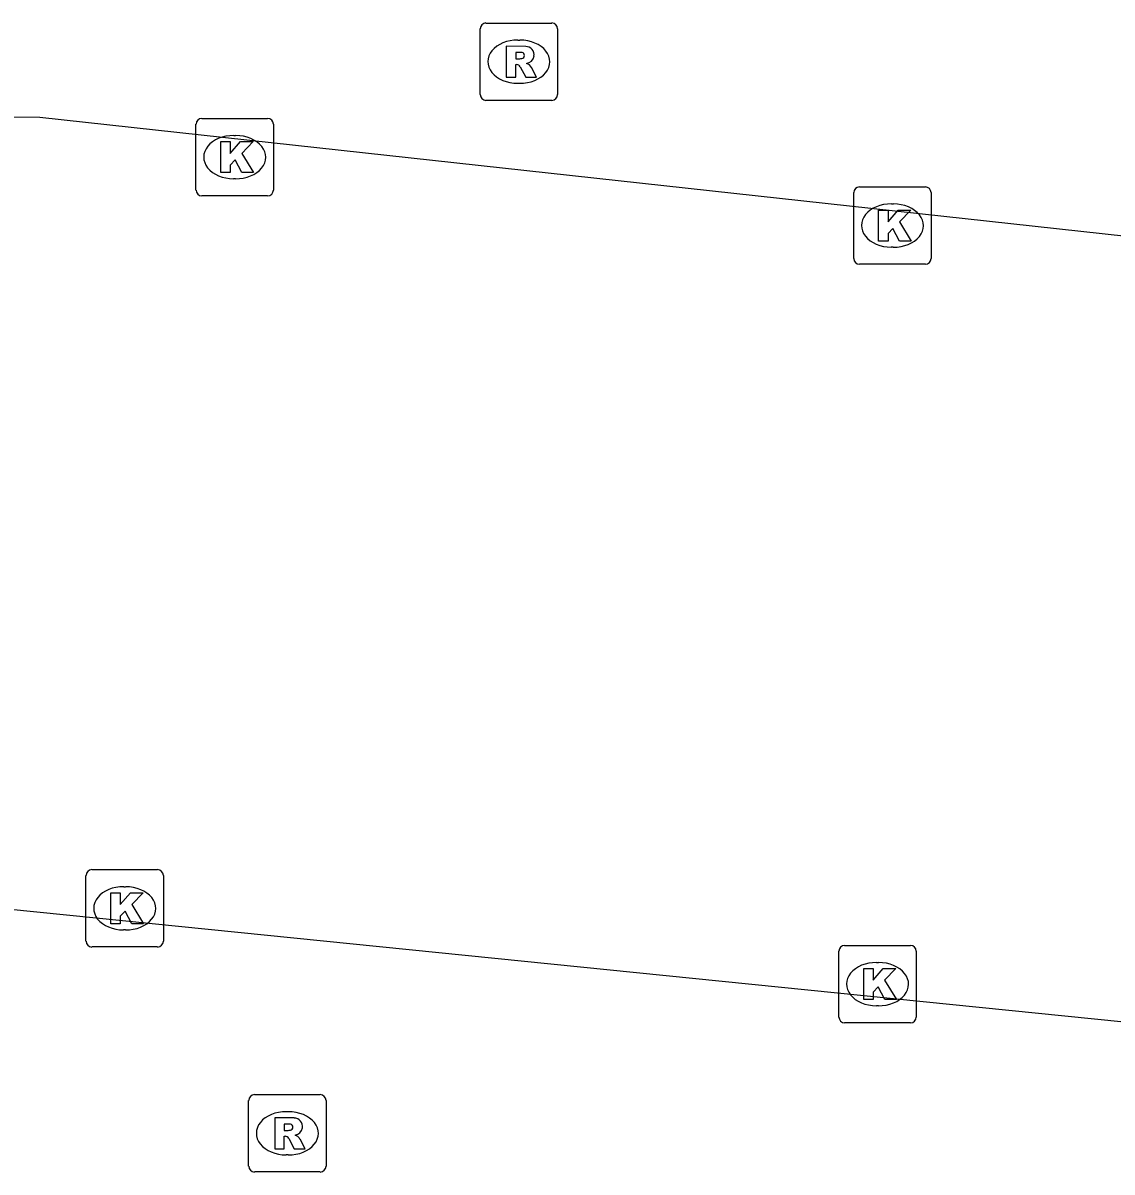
# Model space of a CAD drawing. Extents: x 162026 to 163499, y 387297 to 388169.
# Drawn here: x 162191.2 to 162205.29, y 388074.52 to 388089.38 of the extents above; entities that cross this region are included whole.
import ezdxf

# ---------------------------------------------------------------- set-up
doc = ezdxf.new("R2010")
doc.units = 0
for name, color, linetype in [('IMGEO_Kolk', 7, 'Continuous'), ('IMGEO_Rijbaan_lokaal_open', 7, 'Continuous'), ('IMGEO_Rioolput', 7, 'Continuous')]:
    doc.layers.add(name, color=color, linetype=linetype)

msp = doc.modelspace()

# ---------------------------------------------------------------- linework, layer by layer
at = {"layer": 'IMGEO_Kolk'}
for p, q in [((162193.511, 388088.142), (162194.363, 388088.142)), ((162193.436, 388087.216), (162193.436, 388088.068)), ((162194.437, 388088.068), (162194.437, 388087.216)), ((162193.924, 388087.922), (162193.949, 388087.922)), ((162193.947, 388087.362), (162193.922, 388087.362)), ((162202.019, 388087.257), (162202.871, 388087.257)), ((162194.363, 388087.142), (162193.511, 388087.142)), ((162201.944, 388086.331), (162201.944, 388087.183)), ((162202.945, 388087.183), (162202.945, 388086.331)), ((162202.432, 388087.037), (162202.457, 388087.037)), ((162202.455, 388086.477), (162202.43, 388086.477)), ((162202.871, 388086.257), (162202.019, 388086.257)), ((162192.013, 388077.503), (162192.013, 388078.355)), ((162192.088, 388078.429), (162192.94, 388078.429)), ((162193.014, 388078.355), (162193.014, 388077.503)), ((162192.501, 388078.209), (162192.526, 388078.209)), ((162192.524, 388077.649), (162192.499, 388077.649)), ((162201.827, 388077.449), (162202.679, 388077.449)), ((162192.94, 388077.429), (162192.088, 388077.429)), ((162201.752, 388076.523), (162201.752, 388077.375)), ((162202.753, 388077.375), (162202.753, 388076.523)), ((162202.24, 388077.229), (162202.265, 388077.229)), ((162202.263, 388076.669), (162202.238, 388076.669)), ((162202.679, 388076.449), (162201.827, 388076.449))]:
    msp.add_line(p, q, dxfattribs=at)
for points in [[(162193.511, 388088.142), (162194.363, 388088.142)], [(162193.436, 388087.216), (162193.436, 388088.068)], [(162194.437, 388088.068), (162194.437, 388087.216)], [(162193.757, 388087.842), (162193.88, 388087.842), (162193.88, 388087.691), (162194.01, 388087.842), (162194.174, 388087.842), (162194.028, 388087.691), (162194.181, 388087.442), (162194.029, 388087.442), (162193.944, 388087.606), (162193.88, 388087.539), (162193.88, 388087.442), (162193.757, 388087.442), (162193.757, 388087.842)], [(162202.019, 388087.257), (162202.871, 388087.257)], [(162194.363, 388087.142), (162193.511, 388087.142)], [(162201.944, 388086.331), (162201.944, 388087.183)], [(162202.945, 388087.183), (162202.945, 388086.331)], [(162202.265, 388086.957), (162202.388, 388086.957), (162202.388, 388086.806), (162202.518, 388086.957), (162202.682, 388086.957), (162202.536, 388086.806), (162202.689, 388086.557), (162202.537, 388086.557), (162202.452, 388086.721), (162202.388, 388086.654), (162202.388, 388086.557), (162202.265, 388086.557), (162202.265, 388086.957)], [(162202.871, 388086.257), (162202.019, 388086.257)], [(162192.013, 388077.503), (162192.013, 388078.355)], [(162192.088, 388078.429), (162192.94, 388078.429)], [(162193.014, 388078.355), (162193.014, 388077.503)], [(162192.334, 388078.129), (162192.457, 388078.129), (162192.457, 388077.978), (162192.587, 388078.129), (162192.751, 388078.129), (162192.605, 388077.978), (162192.758, 388077.729), (162192.606, 388077.729), (162192.521, 388077.893), (162192.457, 388077.826), (162192.457, 388077.729), (162192.334, 388077.729), (162192.334, 388078.129)], [(162201.827, 388077.449), (162202.679, 388077.449)], [(162192.94, 388077.429), (162192.088, 388077.429)], [(162201.752, 388076.523), (162201.752, 388077.375)], [(162202.753, 388077.375), (162202.753, 388076.523)], [(162202.073, 388077.149), (162202.196, 388077.149), (162202.196, 388076.998), (162202.326, 388077.149), (162202.49, 388077.149), (162202.344, 388076.998), (162202.497, 388076.749), (162202.345, 388076.749), (162202.26, 388076.913), (162202.196, 388076.846), (162202.196, 388076.749), (162202.073, 388076.749), (162202.073, 388077.149)], [(162202.679, 388076.449), (162201.827, 388076.449)]]:
    msp.add_lwpolyline(points, dxfattribs=at)
for centre, start, end in [((162193.513, 388088.066), 91.552, 178.448), ((162193.513, 388088.066), 91.552, 178.448), ((162194.361, 388088.066), 1.552, 88.448), ((162194.361, 388088.066), 1.552, 88.448), ((162202.021, 388087.181), 91.552, 178.448), ((162202.021, 388087.181), 91.552, 178.448), ((162202.869, 388087.181), 1.552, 88.448), ((162202.869, 388087.181), 1.552, 88.448), ((162193.513, 388087.218), 181.552, 268.448), ((162193.513, 388087.218), 181.552, 268.448), ((162194.361, 388087.218), 271.552, 358.448), ((162194.361, 388087.218), 271.552, 358.448), ((162202.021, 388086.333), 181.552, 268.448), ((162202.021, 388086.333), 181.552, 268.448), ((162202.869, 388086.333), 271.552, 358.448), ((162202.869, 388086.333), 271.552, 358.448), ((162192.09, 388078.353), 91.552, 178.448), ((162192.09, 388078.353), 91.552, 178.448), ((162192.938, 388078.353), 1.552, 88.448), ((162192.938, 388078.353), 1.552, 88.448), ((162192.09, 388077.505), 181.552, 268.448), ((162192.09, 388077.505), 181.552, 268.448), ((162192.938, 388077.505), 271.552, 358.448), ((162192.938, 388077.505), 271.552, 358.448), ((162201.829, 388077.373), 91.552, 178.448), ((162201.829, 388077.373), 91.552, 178.448), ((162202.677, 388077.373), 1.552, 88.448), ((162202.677, 388077.373), 1.552, 88.448), ((162201.829, 388076.525), 181.552, 268.448), ((162201.829, 388076.525), 181.552, 268.448), ((162202.677, 388076.525), 271.552, 358.448), ((162202.677, 388076.525), 271.552, 358.448)]:
    msp.add_arc(centre, 0.0765, start, end, dxfattribs=at)
for centre, major_axis, ratio, start_param, end_param in [((162193.923, 388087.642), (-0.387, 0.002), 0.722429, 4.712389, 7.853982), ((162193.948, 388087.642), (-0.39, 0.002), 0.717154, 1.570796, 4.712389), ((162202.431, 388086.757), (-0.387, 0.002), 0.722429, 4.712389, 7.853982), ((162202.456, 388086.757), (-0.39, 0.002), 0.717154, 1.570796, 4.712389), ((162192.5, 388077.929), (-0.387, 0.002), 0.722429, 4.712389, 7.853982), ((162192.525, 388077.929), (-0.39, 0.002), 0.717154, 1.570796, 4.712389), ((162202.239, 388076.949), (-0.387, 0.002), 0.722429, 4.712389, 7.853982), ((162202.264, 388076.949), (-0.39, 0.002), 0.717154, 1.570796, 4.712389)]:
    msp.add_ellipse(centre, major_axis=major_axis, ratio=ratio, start_param=start_param, end_param=end_param, dxfattribs=at)
at = {"layer": 'IMGEO_Rijbaan_lokaal_open'}
for points in [[(162190.099, 388088.167), (162191.414, 388088.16), (162206.971, 388086.455)], [(162208.382, 388076.16), (162189.157, 388078.103)]]:
    msp.add_lwpolyline(points, dxfattribs=at)
at = {"layer": 'IMGEO_Rioolput'}
for p, q in [((162197.187, 388089.376), (162198.039, 388089.376)), ((162197.112, 388088.45), (162197.112, 388089.302)), ((162198.113, 388089.302), (162198.113, 388088.45)), ((162197.6, 388089.156), (162197.625, 388089.156)), ((162197.623, 388088.596), (162197.598, 388088.596)), ((162198.039, 388088.376), (162197.187, 388088.376)), ((162194.192, 388075.52), (162195.044, 388075.52)), ((162194.117, 388074.594), (162194.117, 388075.446)), ((162195.118, 388075.446), (162195.118, 388074.594)), ((162194.605, 388075.3), (162194.63, 388075.3)), ((162194.628, 388074.74), (162194.603, 388074.74)), ((162195.044, 388074.52), (162194.192, 388074.52))]:
    msp.add_line(p, q, dxfattribs=at)
for points in [[(162197.187, 388089.376), (162198.039, 388089.376)], [(162197.112, 388088.45), (162197.112, 388089.302)], [(162198.113, 388089.302), (162198.113, 388088.45)], [(162197.701, 388089.074), (162197.449, 388089.076), (162197.449, 388088.676)], [(162197.627, 388088.995), (162197.573, 388088.995), (162197.573, 388088.914)], [(162197.573, 388088.914), (162197.625, 388088.914)], [(162197.449, 388088.676), (162197.573, 388088.676), (162197.573, 388088.838), (162197.584, 388088.838)], [(162197.631, 388088.809), (162197.702, 388088.676), (162197.842, 388088.676), (162197.777, 388088.802)], [(162198.039, 388088.376), (162197.187, 388088.376)], [(162194.192, 388075.52), (162195.044, 388075.52)], [(162194.117, 388074.594), (162194.117, 388075.446)], [(162195.118, 388075.446), (162195.118, 388074.594)], [(162194.706, 388075.218), (162194.454, 388075.22), (162194.454, 388074.82)], [(162194.632, 388075.139), (162194.578, 388075.139), (162194.578, 388075.058)], [(162194.454, 388074.82), (162194.578, 388074.82), (162194.578, 388074.982), (162194.589, 388074.982)], [(162194.578, 388075.058), (162194.63, 388075.058)], [(162194.636, 388074.953), (162194.707, 388074.82), (162194.847, 388074.82), (162194.782, 388074.946)], [(162195.044, 388074.52), (162194.192, 388074.52)]]:
    msp.add_lwpolyline(points, dxfattribs=at)
for centre, radius, start, end in [((162197.189, 388089.3), 0.0765, 91.552, 178.448), ((162197.189, 388089.3), 0.0765, 91.552, 178.448), ((162198.037, 388089.3), 0.0765, 1.552, 88.448), ((162198.037, 388089.3), 0.0765, 1.552, 88.448), ((162197.7, 388088.964), 0.109, 350.3612, 89.416), ((162197.609, 388089.103), 0.19, 274.7715, 282.9687), ((162197.633, 388088.899), 0.0964, 77.0061, 93.1865), ((162197.647, 388088.956), 0.0378, 276.6634, 79.6772), ((162197.698, 388088.964), 0.112, 277.5842, 350.9817), ((162197.583, 388088.785), 0.0533, 26.0293, 88.6989), ((162197.682, 388088.749), 0.108, 29.5134, 73.7905), ((162197.189, 388088.452), 0.0765, 181.552, 268.448), ((162197.189, 388088.452), 0.0765, 181.552, 268.448), ((162198.037, 388088.452), 0.0765, 271.552, 358.448), ((162198.037, 388088.452), 0.0765, 271.552, 358.448), ((162194.194, 388075.444), 0.0765, 91.552, 178.448), ((162194.194, 388075.444), 0.0765, 91.552, 178.448), ((162195.042, 388075.444), 0.0765, 1.552, 88.448), ((162195.042, 388075.444), 0.0765, 1.552, 88.448), ((162194.705, 388075.108), 0.109, 350.3612, 89.416), ((162194.614, 388075.247), 0.19, 274.7715, 282.9687), ((162194.638, 388075.043), 0.0964, 77.0061, 93.1865), ((162194.652, 388075.1), 0.0378, 276.6634, 79.6772), ((162194.703, 388075.108), 0.112, 277.5842, 350.9817), ((162194.588, 388074.929), 0.0533, 26.0293, 88.6989), ((162194.687, 388074.893), 0.108, 29.5134, 73.7905), ((162194.194, 388074.596), 0.0765, 181.552, 268.448), ((162194.194, 388074.596), 0.0765, 181.552, 268.448), ((162195.042, 388074.596), 0.0765, 271.552, 358.448), ((162195.042, 388074.596), 0.0765, 271.552, 358.448)]:
    msp.add_arc(centre, radius, start, end, dxfattribs=at)
for centre, major_axis, ratio, start_param, end_param in [((162197.599, 388088.876), (-0.387, 0.002), 0.722429, 4.712389, 7.853982), ((162197.624, 388088.876), (-0.39, 0.002), 0.717154, 1.570796, 4.712389), ((162194.604, 388075.02), (-0.387, 0.002), 0.722429, 4.712389, 7.853982), ((162194.629, 388075.02), (-0.39, 0.002), 0.717154, 1.570796, 4.712389)]:
    msp.add_ellipse(centre, major_axis=major_axis, ratio=ratio, start_param=start_param, end_param=end_param, dxfattribs=at)

doc.saveas('drawing.dxf')
